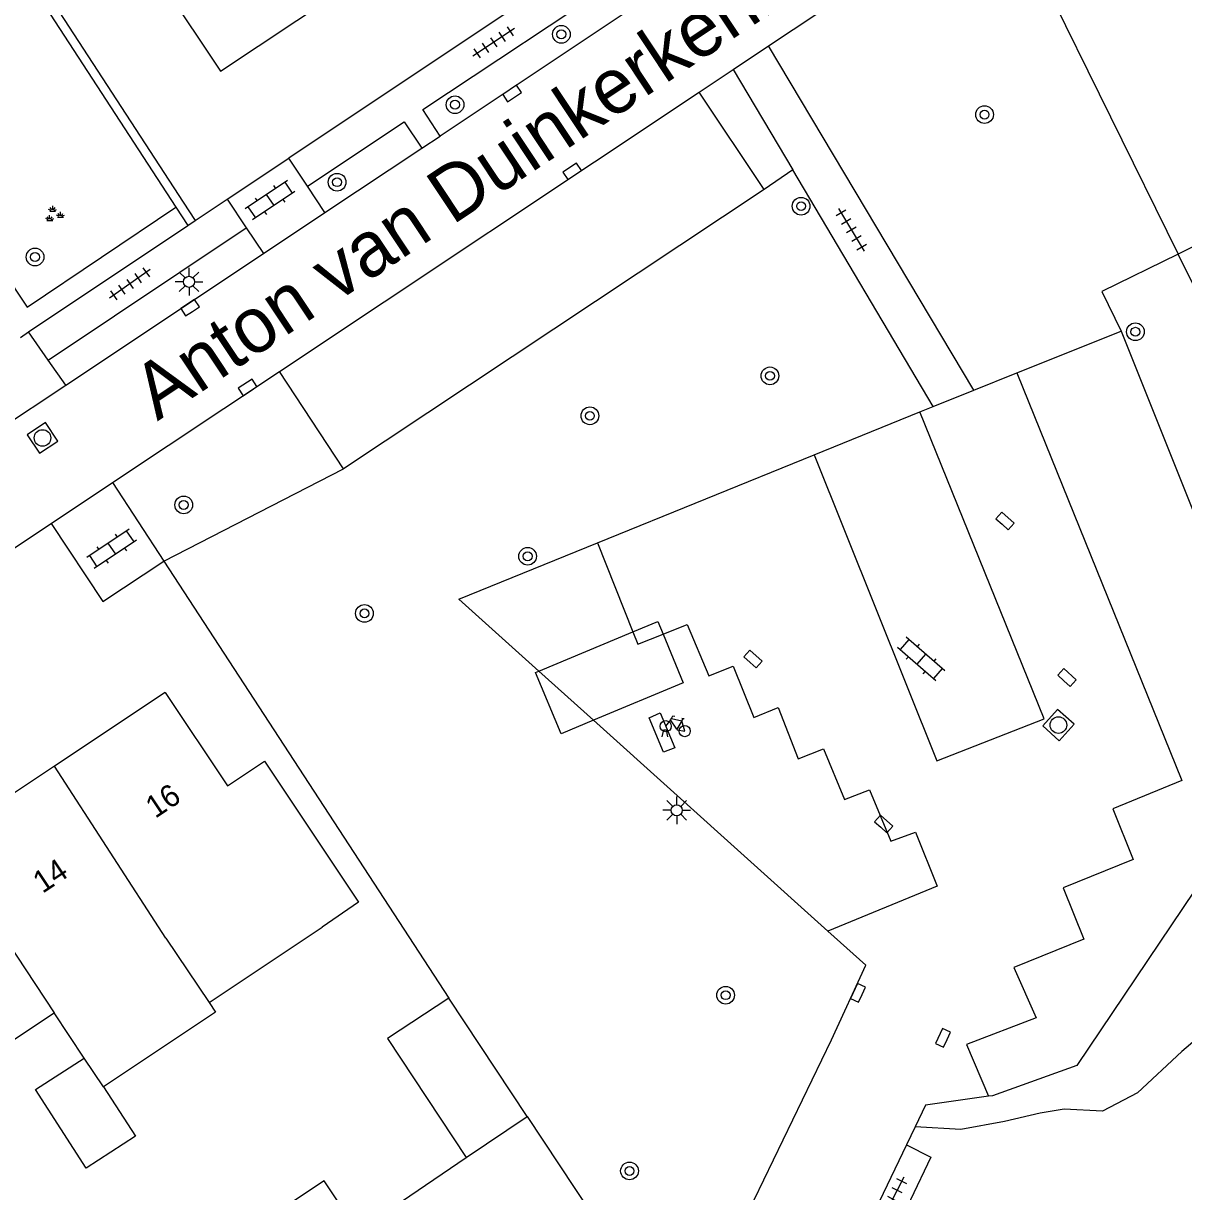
# Model space of a CAD drawing. Extents: x 137999 to 141000, y 397500 to 400501.
# Drawn here: x 138244.6 to 138297, y 399452.6 to 399505.3 of the extents above; entities that cross this region are included whole.
import ezdxf

# ---------------------------------------------------------------- set-up
doc = ezdxf.new("R2010")
doc.units = 0
for name, color, linetype in [('gg-afsc-erfafscheiding', 7, 'Continuous'), ('gg-anno-huisnummerreeks BGT', 7, 'Continuous'), ('gg-anno-openbare ruimte label', 7, 'Continuous'), ('gg-bbg-bijgebouw', 7, 'Continuous'), ('gg-bbg-gedigitaliseerde bebouwing', 7, 'Continuous'), ('gg-bbg-gedigitaliseerde bijgebouw', 7, 'Continuous'), ('gg-bbg-hoofdgebouw', 7, 'Continuous'), ('gg-bbg-overig bouwwerk', 7, 'Continuous'), ('gg-bbg-tussenscheiding', 7, 'Continuous'), ('gg-knt-verharding', 7, 'Continuous'), ('gg-knt-verharding nz', 7, 'Continuous'), ('gt-grn-groengrens', 7, 'Continuous'), ('gt-grn-vlakafsluiter', 7, 'Continuous'), ('gt-symb-boom', 7, 'Continuous'), ('gt-symb-fietsenrek', 7, 'Continuous'), ('gt-symb-groenvak', 7, 'Continuous'), ('gt-symb-klinker verharding', 7, 'Continuous'), ('gt-symb-kolk', 7, 'Continuous'), ('gt-symb-lichtmast', 7, 'Continuous'), ('gt-symb-rioolschacht', 7, 'Continuous'), ('gt-symb-tegel verharding', 7, 'Continuous')]:
    doc.layers.add(name, color=color, linetype=linetype)

# ---------------------------------------------------------------- blocks, each defined once
blk = doc.blocks.new('gt0-BOOM')
at = {"layer": 'gt-symb-boom'}
for radius in [0.4, 0.2]:
    blk.add_circle((0, 0), radius, dxfattribs=at)
blk = doc.blocks.new('gt0-KOLK')
at = {"layer": 'gt-symb-kolk'}
blk.add_lwpolyline([(0, 0), (0.375, 0), (0.375, 0.4), (-0.375, 0.4), (-0.375, 0), (0, 0)], dxfattribs=at)
blk = doc.blocks.new('gt0-TEG1')
at = {"layer": 'gt-symb-tegel verharding'}
for p, q in [((-1.125, 0), (1.125, 0)), ((-0.9, -0.25), (-0.9, 0.25)), ((-0.45, -0.25), (-0.45, 0.25)), ((0, -0.25), (0, 0.25)), ((0.45, -0.25), (0.45, 0.25)), ((0.9, -0.25), (0.9, 0.25))]:
    blk.add_line(p, q, dxfattribs=at)
blk = doc.blocks.new('gt0-GRVAK')
at = {"layer": 'gt-symb-groenvak'}
for p, q in [((-0.11, 0.189), (-0.228, 0.24)), ((-0.182, 0.153), (0.088, 0.153)), ((-0.091, 0.211), (-0.156, 0.322)), ((-0.047, 0.214), (-0.047, 0.393)), ((-0.004, 0.211), (0.061, 0.322)), ((0.015, 0.189), (0.133, 0.24)), ((0.262, -0.052), (0.197, 0.059)), ((0.305, -0.049), (0.305, 0.13)), ((0.349, -0.052), (0.414, 0.059)), ((-0.245, -0.228), (-0.363, -0.177)), ((-0.318, -0.264), (-0.047, -0.264)), ((-0.226, -0.206), (-0.291, -0.095)), ((-0.183, -0.203), (-0.183, -0.024)), ((-0.139, -0.206), (-0.074, -0.095)), ((-0.12, -0.228), (-0.002, -0.177)), ((0.243, -0.074), (0.125, -0.023)), ((0.17, -0.11), (0.441, -0.11)), ((0.368, -0.074), (0.486, -0.023))]:
    blk.add_line(p, q, dxfattribs=at)
blk = doc.blocks.new('gt0-LMAST')
at = {"layer": 'gt-symb-lichtmast'}
for p, q in [((-0.005, 0.246), (-0.005, 0.621)), ((-0.182, 0.173), (-0.447, 0.438)), ((0.172, 0.173), (0.437, 0.438)), ((-0.255, -0.004), (-0.63, -0.004)), ((-0.182, -0.181), (-0.447, -0.446)), ((-0.005, -0.254), (-0.005, -0.629)), ((0.437, -0.446), (0.172, -0.181)), ((0.245, -0.004), (0.62, -0.004))]:
    blk.add_line(p, q, dxfattribs=at)
blk.add_circle((-0.005, -0.004), 0.25, dxfattribs=at)
blk = doc.blocks.new('gt0-KL1')
at = {"layer": 'gt-symb-klinker verharding'}
for p, q in [((-1.15, 0.3), (1.15, 0.3)), ((-1, -0.3), (-1, 0.3)), ((-0.5, 0.3), (-0.5, 0.45)), ((0, -0.3), (0, 0.3)), ((0.5, 0.3), (0.5, 0.45)), ((1, -0.3), (1, 0.3)), ((-1.15, -0.3), (1.15, -0.3)), ((-0.5, -0.45), (-0.5, -0.3)), ((0.5, -0.45), (0.5, -0.3))]:
    blk.add_line(p, q, dxfattribs=at)
blk = doc.blocks.new('gt0-RS')
at = {"layer": 'gt-symb-rioolschacht'}
blk.add_lwpolyline([(-0.5, -0.5), (0.5, -0.5), (0.5, 0.5), (-0.5, 0.5)], close=True, dxfattribs=at)
blk.add_circle((0, 0), 0.375, dxfattribs=at)
blk = doc.blocks.new('gt0-FREK')
at = {"layer": 'gt-symb-fietsenrek'}
for p, q in [((0.259, 0.762), (0.294, 0.823)), ((0.54, 0.335), (0.259, 0.762)), ((0.294, 0.823), (0.767, 0.714)), ((0.767, 0.714), (0.54, 0.335)), ((0.757, 0.841), (0.866, 0.816)), ((0.767, 0.714), (0.84, 0.822)), ((0.895, 0.252), (0.767, 0.714))]:
    blk.add_line(p, q, dxfattribs=at)
for points in [[(0.036, 0.476), (0.228, 0.708), (0.259, 0.762)], [(0.294, 0.823), (0.36, 0.937), (0.452, 0.935)], [(-0.124, 0), (-0.047, 0.312), (0.053, 0.312), (0.12, 0)], [(0.54, 0.335), (0.555, 0.305), (0.895, 0.252)]]:
    blk.add_lwpolyline(points, dxfattribs=at)
for centre in [(0.036, 0.476), (0.895, 0.252)]:
    blk.add_circle(centre, 0.252, dxfattribs=at)

msp = doc.modelspace()

# ---------------------------------------------------------------- linework, layer by layer
at = {"layer": 'gg-afsc-erfafscheiding'}
for p, q in [((138250.983, 399481.042), (138263.85, 399461.31)), ((138259.74, 399450.79), (138264.63, 399454.11))]:
    msp.add_line(p, q, dxfattribs=at)
msp.add_lwpolyline([(138311.206, 399521.117), (138290.677, 399507.321), (138296.788, 399494.903)], dxfattribs=at)
at = {"layer": 'gg-bbg-bijgebouw'}
for p, q in [((138300.118, 399488.135), (138296.788, 399494.903)), ((138267.39, 399455.96), (138263.85, 399461.31)), ((138264.63, 399454.11), (138267.39, 399455.96))]:
    msp.add_line(p, q, dxfattribs=at)
for points in [[(138263.85, 399461.31), (138261.08, 399459.48), (138264.63, 399454.11)], [(138259.74, 399450.79), (138258.23, 399453.06), (138253.23, 399449.73), (138253.873, 399448.761)]]:
    msp.add_lwpolyline(points, dxfattribs=at)
at = {"layer": 'gg-bbg-gedigitaliseerde bebouwing'}
for p, q in [((138253.025, 399461.108), (138258.13, 399464.52)), ((138241.067, 399457.338), (138246.029, 399460.646)), ((138247.382, 399458.595), (138246.029, 399460.646))]:
    msp.add_line(p, q, dxfattribs=at)
msp.add_lwpolyline([(138253.025, 399461.108), (138253.313, 399460.678), (138248.266, 399457.302)], dxfattribs=at)
at = {"layer": 'gg-bbg-gedigitaliseerde bijgebouw'}
msp.add_line((138300.119, 399496.542), (138296.788, 399494.903), dxfattribs=at)
msp.add_lwpolyline([(138248.266, 399457.302), (138249.705, 399455.075), (138247.477, 399453.636), (138245.189, 399457.179), (138247.382, 399458.595)], dxfattribs=at)
at = {"layer": 'gg-bbg-hoofdgebouw'}
for p, q in [((138251.05, 399475.11), (138246.051, 399471.781)), ((138246.051, 399471.781), (138240.933, 399468.373))]:
    msp.add_line(p, q, dxfattribs=at)
for points in [[(138251.001, 399506.979), (138253.54, 399503.16), (138258.691, 399506.589)], [(138251.05, 399475.11), (138253.854, 399470.898), (138255.527, 399472.012), (138259.772, 399465.636), (138258.13, 399464.52)]]:
    msp.add_lwpolyline(points, dxfattribs=at)
at = {"layer": 'gg-bbg-overig bouwwerk'}
msp.add_line((138267.923, 399476.077), (138272.165, 399477.844), dxfattribs=at)
for points in [[(138272.165, 399477.844), (138273.293, 399478.314), (138273.527, 399477.747)], [(138273.527, 399477.747), (138274.44, 399475.538), (138270.392, 399473.854)], [(138270.392, 399473.854), (138268.92, 399473.242), (138267.767, 399476.012), (138267.923, 399476.077)]]:
    msp.add_lwpolyline(points, dxfattribs=at)
at = {"layer": 'gg-bbg-tussenscheiding'}
for p, q in [((138251.082, 399464.015), (138246.051, 399471.781)), ((138240.933, 399468.373), (138246.029, 399460.646)), ((138251.082, 399464.015), (138253.025, 399461.108)), ((138248.266, 399457.302), (138247.382, 399458.595))]:
    msp.add_line(p, q, dxfattribs=at)
at = {"layer": 'gg-knt-verharding'}
for p, q in [((138278.296, 399504.308), (138304.5, 399521.75)), ((138272.592, 399506.309), (138263.456, 399500.232)), ((138276.698, 399503.244), (138278.296, 399504.308)), ((138287.56, 399488.76), (138278.296, 399504.308)), ((138275.162, 399502.21), (138276.698, 399503.244)), ((138276.698, 399503.244), (138279.388, 399498.711)), ((138278.095, 399497.826), (138275.162, 399502.21)), ((138262.633, 399499.684), (138263.456, 399500.232)), ((138253.847, 399497.377), (138256.631, 399499.237)), ((138257.473, 399497.964), (138256.631, 399499.237)), ((138258.259, 399496.775), (138262.633, 399499.684)), ((138285.73, 399488.02), (138279.388, 399498.711)), ((138258.259, 399496.775), (138257.473, 399497.964)), ((138278.095, 399497.826), (138259.096, 399485.214)), ((138252.404, 399496.414), (138253.847, 399497.377)), ((138253.847, 399497.377), (138254.708, 399496.088)), ((138255.483, 399494.928), (138258.259, 399496.775)), ((138244.879, 399491.387), (138252.071, 399496.192)), ((138245.765, 399490.117), (138254.708, 399496.088)), ((138252.071, 399496.192), (138252.404, 399496.414)), ((138254.708, 399496.088), (138255.483, 399494.928)), ((138246.553, 399488.987), (138255.483, 399494.928)), ((138244.515, 399491.144), (138244.879, 399491.387)), ((138245.765, 399490.117), (138244.879, 399491.387)), ((138289.504, 399489.539), (138294.22, 399491.43)), ((138246.553, 399488.987), (138245.765, 399490.117)), ((138248.671, 399484.588), (138256.201, 399489.6)), ((138259.096, 399485.214), (138256.201, 399489.6)), ((138287.56, 399488.76), (138289.504, 399489.539)), ((138241.01, 399485.3), (138246.553, 399488.987)), ((138285.73, 399488.02), (138287.56, 399488.76)), ((138280.355, 399485.839), (138285.125, 399487.775)), ((138285.125, 399487.775), (138285.73, 399488.02)), ((138270.572, 399481.871), (138280.355, 399485.839)), ((138245.89, 399482.737), (138248.671, 399484.588)), ((138248.671, 399484.588), (138250.983, 399481.042)), ((138235.828, 399476.04), (138245.89, 399482.737)), ((138270.392, 399473.854), (138267.923, 399476.077)), ((138280.97, 399464.33), (138270.392, 399473.854)), ((138284.913, 399455.5), (138284.518, 399454.68)), ((138284.518, 399454.68), (138282.277, 399450.021))]:
    msp.add_line(p, q, dxfattribs=at)
for points in [[(138276.7, 399512.33), (138276.53, 399512.53), (138256.631, 399499.237)], [(138263.456, 399500.232), (138262.683, 399501.428), (138271.822, 399507.49), (138272.592, 399506.309)], [(138257.473, 399497.964), (138261.837, 399500.875), (138262.633, 399499.684)], [(138294.22, 399491.43), (138301.79, 399472.49), (138292.22, 399458.27), (138288.4, 399456.9), (138288.229, 399456.876)], [(138245.89, 399482.737), (138248.231, 399479.215), (138250.983, 399481.042)], [(138267.923, 399476.077), (138264.31, 399479.33), (138270.572, 399481.871)], [(138274.906, 399446.706), (138276.34, 399449.49), (138281.14, 399459.42), (138282.68, 399462.79), (138280.97, 399464.33)], [(138288.229, 399456.876), (138285.38, 399456.47), (138284.913, 399455.5)], [(138284.518, 399454.68), (138285.627, 399454.129), (138283.785, 399450.276)]]:
    msp.add_lwpolyline(points, dxfattribs=at)
at = {"layer": 'gg-knt-verharding nz'}
for p, q in [((138256.201, 399489.6), (138275.162, 399502.21)), ((138270.572, 399481.871), (138272.165, 399477.844))]:
    msp.add_line(p, q, dxfattribs=at)
for points in [[(138289.504, 399489.539), (138296.96, 399471.14), (138293.832, 399469.859), (138294.759, 399467.575), (138291.589, 399466.284), (138292.536, 399463.965), (138289.369, 399462.696), (138290.382, 399460.418), (138287.227, 399459.216), (138288.229, 399456.876)], [(138280.355, 399485.839), (138285.898, 399472.018), (138290.731, 399473.913), (138285.125, 399487.775)], [(138273.527, 399477.747), (138274.62, 399478.179), (138275.59, 399475.867), (138276.7, 399476.296), (138277.627, 399473.978), (138278.723, 399474.436), (138279.631, 399472.113), (138280.774, 399472.565), (138281.727, 399470.271), (138282.854, 399470.71), (138283.816, 399468.402), (138284.923, 399468.806), (138285.9, 399466.371), (138280.97, 399464.33)], [(138272.165, 399477.844), (138272.383, 399477.294), (138273.527, 399477.747)], [(138272.906, 399473.968), (138273.397, 399474.188), (138274.066, 399472.617), (138273.544, 399472.419), (138272.906, 399473.968)]]:
    msp.add_lwpolyline(points, dxfattribs=at)
at = {"layer": 'gt-grn-groengrens'}
for p, q in [((138245.339, 399507.27), (138251.861, 399497.249)), ((138279.388, 399498.711), (138278.095, 399497.826)), ((138251.861, 399497.249), (138252.404, 399496.414)), ((138251.529, 399497.026), (138252.071, 399496.192)), ((138250.983, 399481.042), (138259.096, 399485.214)), ((138267.39, 399455.96), (138270.276, 399451.598))]:
    msp.add_line(p, q, dxfattribs=at)
for points in [[(138245.339, 399507.27), (138245.004, 399507.052), (138251.529, 399497.026)], [(138237.382, 399501.869), (138238.202, 399502.443), (138244.81, 399492.506), (138251.529, 399497.026)], [(138307.962, 399455.746), (138305.496, 399458.384), (138303.375, 399460.247), (138301.11, 399460.734), (138298.644, 399460.333), (138296.953, 399458.9), (138294.946, 399457.036), (138293.369, 399456.205), (138291.649, 399456.291), (138290.559, 399456.119), (138288.954, 399455.746), (138286.976, 399455.373), (138284.913, 399455.5)]]:
    msp.add_lwpolyline(points, dxfattribs=at)
at = {"layer": 'gt-grn-vlakafsluiter'}
msp.add_lwpolyline([(138296.788, 399494.903), (138293.345, 399493.208), (138294.22, 399491.43)], dxfattribs=at)

# ---------------------------------------------------------------- block references
at = {"layer": 'gt-symb-boom'}
for p in [(138268.937, 399504.826), (138264.134, 399501.649), (138288.046, 399501.201), (138258.808, 399498.149), (138279.762, 399497.066), (138245.168, 399494.772), (138294.858, 399491.397), (138278.357, 399489.406), (138270.225, 399487.601), (138251.883, 399483.578), (138267.413, 399481.258), (138260.045, 399478.68), (138276.354, 399461.441), (138272.014, 399453.505)]:
    msp.add_blockref('gt0-BOOM', p, dxfattribs=at)
at = {"layer": 'gt-symb-fietsenrek'}
msp.add_blockref('gt0-FREK', (138273.613, 399473.112), dxfattribs=at)
at = {"layer": 'gt-symb-groenvak'}
msp.add_blockref('gt0-GRVAK', (138246.012, 399496.684), dxfattribs=at)
at = {"layer": 'gt-symb-klinker verharding'}
for p, rotation in [((138255.78, 399497.342), -146.0079602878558), ((138248.628, 399481.598), -146.0079602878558), ((138285.181, 399476.62), 139.01346679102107)]:
    msp.add_blockref('gt0-KL1', p, dxfattribs=dict(at, rotation=rotation))
at = {"layer": 'gt-symb-kolk'}
for p, rotation in [((138266.821, 399501.989), 33.626529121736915), ((138269.533, 399498.473), 33.65827186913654), ((138252.279, 399492.317), 33.65827186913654), ((138254.879, 399488.719), 33.65827187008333), ((138288.837, 399482.705), -41.99999127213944), ((138277.457, 399476.47), -41.99999127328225), ((138291.633, 399475.638), -41.99999127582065), ((138283.358, 399469.022), -41.99999127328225), ((138282.515, 399461.468), 65.40899949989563), ((138286.356, 399459.434), 65.40899949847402)]:
    msp.add_blockref('gt0-KOLK', p, dxfattribs=dict(at, rotation=rotation))
at = {"layer": 'gt-symb-lichtmast'}
for p in [(138252.127, 399493.656), (138274.152, 399469.793)]:
    msp.add_blockref('gt0-LMAST', p, dxfattribs=at)
at = {"layer": 'gt-symb-rioolschacht'}
for p, rotation in [((138245.507, 399486.601), 33.65827186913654), ((138291.38, 399473.639), -41.99999127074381)]:
    msp.add_blockref('gt0-RS', p, dxfattribs=dict(at, rotation=rotation))
at = {"layer": 'gt-symb-tegel verharding'}
for p, rotation in [((138265.878, 399504.466), -146.5005999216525), ((138282.031, 399496.001), -58.996932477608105), ((138249.45, 399493.559), -144.97512672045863), ((138283.898, 399452.232), 62.92224860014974)]:
    msp.add_blockref('gt0-TEG1', p, dxfattribs=dict(at, rotation=rotation))

# ---------------------------------------------------------------- texts
at = {"layer": 'gg-anno-huisnummerreeks BGT'}
for s, p in [('16', (138250.596, 399469.4)), ('14', (138245.506, 399466.011))]:
    msp.add_text(s, height=1, rotation=33.7, dxfattribs=at).set_placement(p)
at = {"layer": 'gg-anno-openbare ruimte label'}
msp.add_text('Anton van Duinkerkenlaan', height=2.5, rotation=33.6, dxfattribs=at).set_placement((138250.695, 399487.346))

doc.saveas('drawing.dxf')
